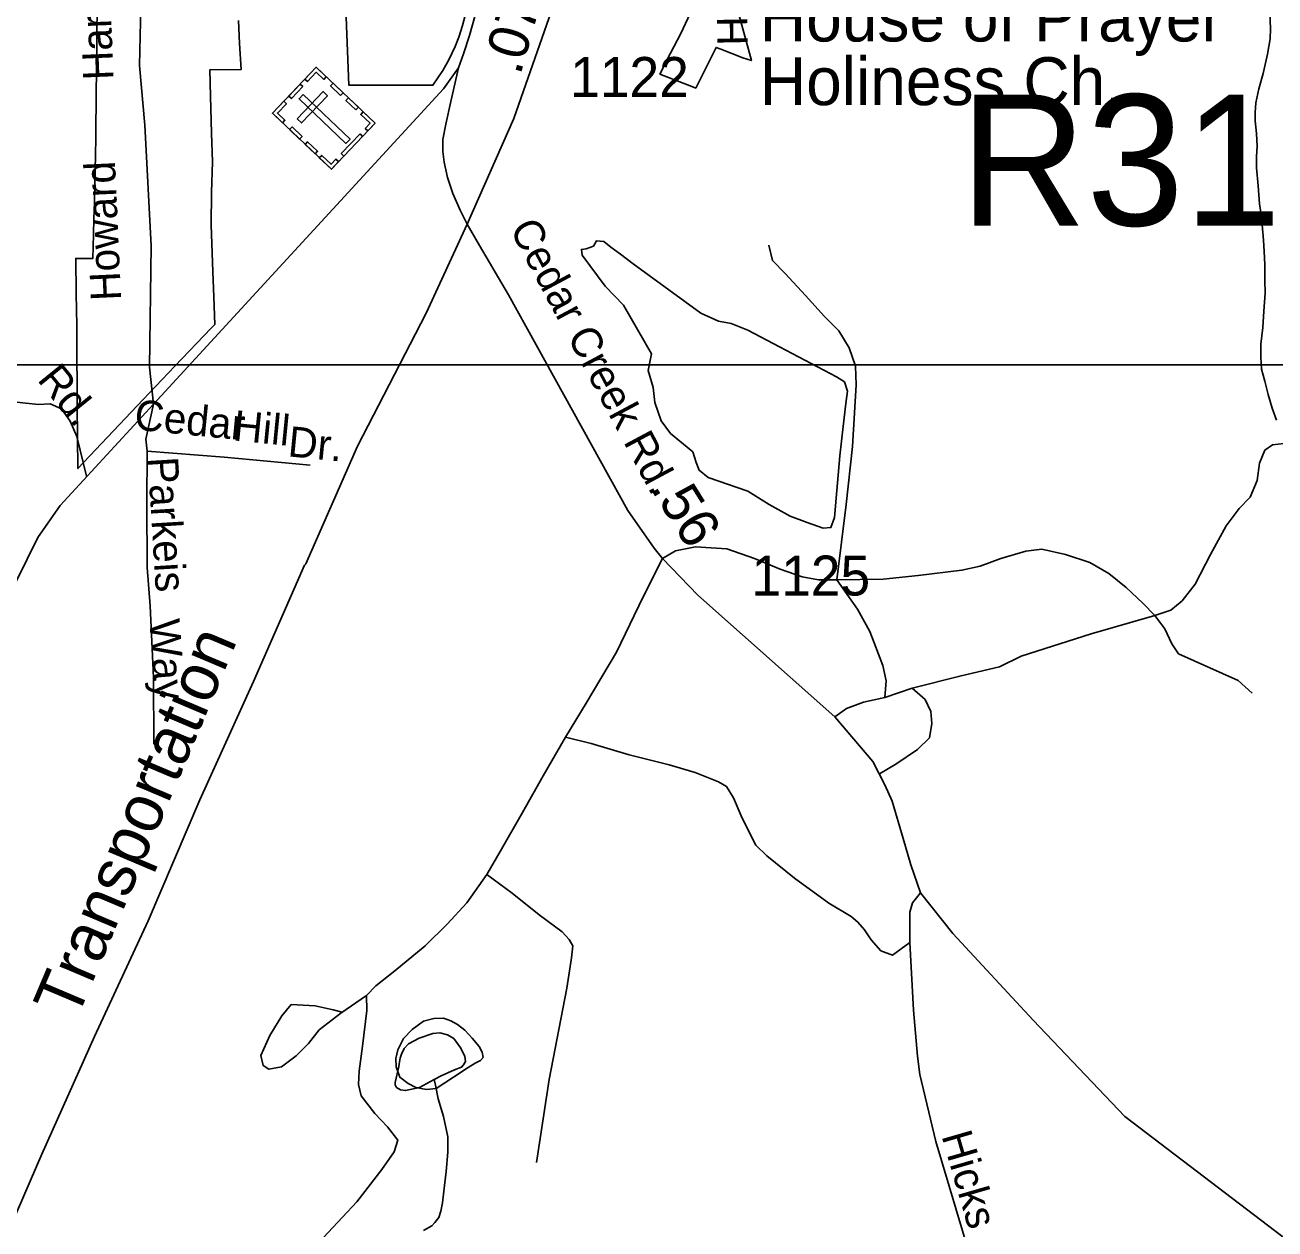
# Model space of a CAD drawing. Extents: x 2126262 to 2293712, y 749403 to 919119.
# Drawn here: x 2157753 to 2161666, y 850179 to 853949 of the extents above; entities that cross this region are included whole.
import ezdxf

# ---------------------------------------------------------------- set-up
doc = ezdxf.new("R2010")
doc.units = 0
for name, color, linetype in [('Exist Boundary Political City Limit New', 7, 'Continuous'), ('Exist Cultural Cemetery CELL', 7, 'Continuous'), ('Exist Cultural Church Label', 7, 'Continuous'), ('Exist Hydrographic Creek Single Shore', 7, 'Continuous'), ('Exist Hydrographic Misc Water Feature', 7, 'Continuous'), ('Exist Hydrographic Pond Under 1500 Sq Ft', 7, 'Continuous'), ('Exist Railroad Mainline', 7, 'Continuous'), ('Exist Railroad Mainline Label', 7, 'Continuous'), ('Exist Road Non-System Type 51', 7, 'Continuous'), ('Exist Road Non-System Type 51 Label', 7, 'Continuous'), ('Exist Road Primary US Attributed', 7, 'Continuous'), ('Exist Road Primary US Mileage Hundredths English Label', 7, 'Continuous'), ('Exist Road Primary US Structure RailRoad Number Label', 7, 'Continuous'), ('Exist Road Secondary Mileage Hundredths English Label', 7, 'Continuous'), ('Exist Road Secondary Type 51 Attributed', 7, 'Continuous'), ('Exist Road Secondary Type 51 Label', 7, 'Continuous'), ('Exist Road Secondary Type 51 Number Label', 7, 'Continuous'), ('Map Preparation Boundary City Limit Buffer Line', 7, 'Continuous'), ('Map Preparation Inset Cut Line', 7, 'Continuous')]:
    doc.layers.add(name, color=color, linetype=linetype)

msp = doc.modelspace()

# ---------------------------------------------------------------- linework, layer by layer
at = {"layer": 'Exist Boundary Political City Limit New'}
for points in [[(2159154.2, 854066.4), (2159122.2, 853946.6), (2159110.8, 853910), (2159099.5, 853881.3), (2159079.8, 853839.6), (2159060.8, 853806.2), (2159030, 853759.7), (2158909.5, 853760), (2158892.2, 853760), (2158766.2, 853760.2), (2158758.5, 853972.9)], [(2159973.2, 854035.2), (2160000, 853936.1), (2160027, 853837.2), (2160000, 853846.1), (2159930.8, 853872.6), (2159916.5, 853878.2), (2159853, 853750.9), (2159845.8, 853753.7), (2159794.8, 853773.6), (2159740.5, 853794.8), (2159773.5, 853860.1), (2159806.2, 853921.6), (2159835, 853984.7)], [(2158420.5, 853962.7), (2158424.5, 853890.5), (2158429, 853808.9), (2158331, 853807.8), (2158333.2, 853725.9), (2158336.8, 853609.8), (2158339.2, 853520.6), (2158336, 853424.5), (2158335.5, 853322.5), (2158341, 853175.4), (2158343.8, 853098), (2158346.8, 853011.1), (2158335.5, 852999.8), (2158221.5, 852880.2), (2158122.5, 852776.2), (2157918.2, 852559.8), (2157916.2, 852757.1), (2157915.8, 852815.6), (2157915.2, 852915.2), (2157914.8, 853008.2), (2157913, 853108.4), (2157911.5, 853217.6), (2157965.2, 853217.9), (2157967.2, 853293.1), (2157968.5, 853343), (2157969.8, 853393), (2157969.8, 853394.9), (2157970.8, 853443.8), (2157971.8, 853493.8), (2157972.8, 853543.6), (2157973.8, 853593.6), (2157974.2, 853644.4), (2157975, 853693.6), (2157975.5, 853743.5), (2157976.2, 853794.2), (2157976.2, 853797.9), (2157977, 853844.4), (2157977.8, 853894.8), (2157977.2, 853934.9), (2157978.5, 853985.6)]]:
    msp.add_lwpolyline(points, dxfattribs=at)
at = {"layer": 'Exist Cultural Cemetery CELL'}
for points in [[(2158527.2, 853672.2), (2158664.4, 853816.4), (2158848.9, 853641), (2158711.7, 853496.7)], [(2158695.8, 853786.6), (2158688, 853778.4), (2158664.7, 853800.6), (2158636.8, 853771.2), (2158628.7, 853778.8), (2158664.4, 853816.5)], [(2158578.2, 853725.8), (2158614, 853763.4), (2158622.2, 853755.5), (2158586.5, 853718)], [(2158740.9, 853728), (2158709.6, 853757.8), (2158717.4, 853766.1), (2158748.8, 853736.2)], [(2158604.6, 853654.8), (2158618.2, 853642), (2158699.3, 853727.3), (2158685.8, 853740.2)], [(2158623.5, 853731), (2158610.7, 853717.4), (2158757.6, 853577.7), (2158770.5, 853591.3)], [(2158788.7, 853682.6), (2158757.3, 853712.4), (2158765.2, 853720.6), (2158796.5, 853690.8)], [(2158558.6, 853642.3), (2158566.4, 853650.5), (2158543.1, 853672.7), (2158571, 853702.1), (2158563, 853709.8), (2158527.2, 853672.2)], [(2158826.1, 853617), (2158817.8, 853624.9), (2158832.9, 853640.8), (2158803.6, 853668.7), (2158811.3, 853676.8), (2158848.9, 853641)], [(2158612.3, 853591.2), (2158580.9, 853621), (2158588.8, 853629.3), (2158620.2, 853599.5)], [(2158743, 853546.3), (2158801.5, 853607.8), (2158809.7, 853599.9), (2158751.3, 853538.4)], [(2158661, 853544.9), (2158629.6, 853574.7), (2158637.5, 853583), (2158668.9, 853553.1)], [(2158734.5, 853520.7), (2158726.2, 853528.6), (2158711, 853512.7), (2158681.7, 853540.5), (2158674.1, 853532.5), (2158711.7, 853496.7)]]:
    msp.add_lwpolyline(points, close=True, dxfattribs=at)
at = {"layer": 'Exist Hydrographic Creek Single Shore'}
msp.add_lwpolyline([(2161650.2, 853989), (2161652.5, 853937), (2161650.9, 853905), (2161643.1, 853857), (2161635.3, 853824.9), (2161629.5, 853796.9), (2161615.8, 853748.8), (2161606.2, 853704.8), (2161604.1, 853674.8), (2161604.3, 853648.8), (2161608.6, 853608.8), (2161610.9, 853568.9), (2161608.8, 853536.9), (2161609, 853500.9), (2161613.3, 853444.9), (2161617.8, 853388.9), (2161624, 853349), (2161626, 853323), (2161630.4, 853275.1), (2161632.6, 853239.1), (2161634.9, 853199.1), (2161635.1, 853149.1), (2161635.3, 853109.1), (2161631.6, 853053.1), (2161627.9, 853001.1), (2161622.4, 852949.1), (2161622.6, 852909.1), (2161624.6, 852871.1), (2161634.9, 852833.2), (2161645.1, 852791.3), (2161657.2, 852749.3), (2161671.6, 852711.4)], dxfattribs=at)
at = {"layer": 'Exist Hydrographic Misc Water Feature'}
for points in [[(2159033.8, 850647.1), (2159055.7, 850659.2), (2159097.6, 850677.4), (2159119.5, 850685.5), (2159125.6, 850693.6), (2159131.6, 850703.6), (2159129.3, 850719.6), (2159117.2, 850745.6), (2159095.1, 850775.4), (2159075, 850787.3), (2159051, 850793.2), (2159029.1, 850791), (2158987, 850776.8), (2158953.4, 850758.6), (2158939.3, 850744.5), (2158931.3, 850726.5), (2158927.6, 850714.5), (2158925.5, 850702.4), (2158923.5, 850688.5), (2158911.8, 850638.4), (2158911.8, 850630.4), (2158916.1, 850622.4), (2158928, 850614.5), (2158944, 850612.6), (2158988.1, 850622.8), (2159021.9, 850641), (2159033.8, 850647.1)], [(2159033.8, 850647.1), (2159037.9, 850629.1), (2159046.1, 850587.2), (2159062.5, 850531.3), (2159076.8, 850467.4), (2159077, 850419.4), (2159071.3, 850359.3), (2159063.7, 850297.4), (2159060, 850261.3), (2159054.1, 850235.3), (2159048.3, 850215.3), (2159036.2, 850199.2), (2159026.4, 850189.2), (2159000.6, 850175.1)]]:
    msp.add_lwpolyline(points, dxfattribs=at)
at = {"layer": 'Exist Hydrographic Pond Under 1500 Sq Ft'}
for points in [[(2160016, 852993.7), (2159963.6, 853013.7), (2159923.7, 853021.2), (2159868.9, 853046.1), (2159656.8, 853200.9), (2159616.9, 853230.8), (2159587, 853253.3), (2159564.5, 853270.8), (2159542.1, 853273.3), (2159532.1, 853255.8), (2159509.7, 853248.3), (2159494.7, 853245.8), (2159497.2, 853228.3), (2159569.5, 853131), (2159626.9, 853071.1), (2159714.2, 852918.8), (2159704.2, 852866.4), (2159719.2, 852814), (2159724.2, 852766.6), (2159744.1, 852709.2), (2159774.1, 852669.2), (2159843.9, 852611.8), (2159853.9, 852579.4), (2159863.9, 852554.4), (2159891.3, 852531.9), (2160016, 852489.5)], [(2160016, 852489.5), (2160082.9, 852447.2), (2160148, 852411.3), (2160201.9, 852391.1), (2160251.3, 852373.1), (2160276, 852375.3), (2160287.2, 852406.8), (2160304.4, 852599.7), (2160314.1, 852692), (2160323.1, 852763.9), (2160327.6, 852802.1), (2160318.6, 852831.3), (2160293.9, 852847), (2160016, 852993.7)], [(2159039.9, 850618.9), (2159094.4, 850654.8), (2159140.6, 850684.8), (2159161.6, 850698), (2159178.4, 850707), (2159186.8, 850716), (2159184.4, 850733.4), (2159174.8, 850750.2), (2159152.5, 850776.4), (2159129.2, 850801.9), (2159106.4, 850819.3), (2159086, 850831.3), (2159063.2, 850839.7), (2159032.6, 850837.9), (2159000.2, 850829.5), (2158964.8, 850803.6), (2158937.8, 850775.5), (2158920.4, 850740), (2158913.2, 850713.6), (2158915, 850687.2), (2158926.3, 850654.2), (2158952.2, 850634.3), (2158976.8, 850622.3), (2159009.8, 850616.3), (2159039.9, 850618.9)]]:
    msp.add_lwpolyline(points, dxfattribs=at)
at = {"layer": 'Exist Railroad Mainline'}
msp.add_lwpolyline([(2159968.1, 855226.9), (2159422.9, 854056.2), (2159283.1, 853656), (2159136.5, 853325.5), (2159008.8, 853046.7), (2158793.9, 852630.5), (2158631.9, 852261.9), (2158628, 852257.8), (2158467.9, 851893.4), (2158467.9, 851893.3), (2158299.8, 851522.8), (2158137.8, 851144.2), (2157969.7, 850781.7), (2157805.7, 850413.1), (2157709.3, 850191.5)], dxfattribs=at)
at = {"layer": 'Exist Road Non-System Type 51'}
msp.add_line((2160445.3, 851842.8), (2160530.4, 851872.1), dxfattribs=at)
for points in [[(2158124.6, 854964.4), (2158136.4, 854685.9), (2158130.8, 854457), (2158116.9, 854098.4), (2158111.3, 853822), (2158128.1, 853635), (2158147.7, 853257.2), (2158142.1, 852877.4), (2158155.2, 852761.3)], [(2160294.6, 852211.3), (2160323.9, 852447.2), (2160343.4, 852628.7), (2160355.3, 852822), (2160352.5, 852880.6), (2160333, 852937.9), (2160300.9, 852990.9), (2160256.2, 853035.6), (2160196.4, 853102.1), (2160132.3, 853170.5), (2160093.2, 853211), (2160082, 853259.8)], [(2157945.3, 852535.9), (2157914.6, 852660.5), (2157893.6, 852707.9), (2157867.1, 852747), (2157830.9, 852762.4), (2157794.6, 852761), (2157626.5, 852778.4), (2157360.1, 852795.2), (2157272.3, 852802.2), (2157185.8, 852791), (2157043.5, 852799.4), (2156839.9, 852767.3), (2156824.5, 852761.7)], [(2158155.2, 852761.3), (2158130.8, 852651.7), (2158135, 852614)], [(2161290.1, 852099.5), (2161340.8, 852116.9), (2161375.6, 852146.2), (2161416.1, 852197.8), (2161464.9, 852291.4), (2161513.7, 852380.7), (2161553.8, 852434.4), (2161588.6, 852470.7), (2161610.9, 852522.4), (2161617.9, 852576.8), (2161634.7, 852617.3), (2161658.4, 852634), (2161694.6, 852638.2), (2161728.1, 852629.8), (2161775.5, 852607.5), (2161817.4, 852592.2), (2161876, 852589.4), (2162028.6, 852590.8), (2162215.5, 852576.8), (2162463.8, 852558.7), (2162760.4, 852544.7)], [(2158135, 852614), (2158133.6, 852452), (2158135, 852250.6), (2158144.7, 852130.5), (2158154.5, 851905.8), (2158155.9, 851697.4)], [(2158135, 852614), (2158376.3, 852595.8), (2158645.5, 852570.7)], [(2159748.7, 852278.3), (2159789.7, 852302), (2159852.4, 852314.6), (2159950.1, 852309), (2160036.6, 852278.3), (2160117.5, 852244.8), (2160185.8, 852221), (2160237.4, 852211.3), (2160294.6, 852211.3)], [(2159748.7, 852278.3), (2159688.1, 852158.2), (2159604.4, 851985.1), (2159509.5, 851826), (2159444.7, 851719.2)], [(2160294.6, 852211.3), (2160439.5, 852213.7), (2160549.7, 852224.9), (2160686.4, 852241.7), (2160743.6, 852254.2), (2160807.7, 852278), (2160885.8, 852301.7), (2160936, 852307.3), (2161010, 852290.5), (2161086.7, 852265.4), (2161146.7, 852231.9), (2161200.6, 852187.4), (2161252.2, 852138.5), (2161290.1, 852099.5)], [(2160294.6, 852211.3), (2160358.9, 852120), (2160398, 852050.2), (2160438.3, 851943.3), (2160449.5, 851895.8), (2160445.3, 851842.8)], [(2160530.4, 851872.1), (2160683.8, 851911.4), (2160803.8, 851939.3), (2160871.7, 851972.4), (2161090.7, 852042.2), (2161290.1, 852099.5)], [(2161290.1, 852099.5), (2161321.2, 852058.2), (2161343.6, 852010.8), (2161364.5, 851980), (2161551.4, 851896.3), (2161594.6, 851857.2)], [(2160445.3, 851842.8), (2160378.3, 851828.8), (2160325.3, 851809.3), (2160288.5, 851782.7)], [(2160530.4, 851872.1), (2160570.8, 851837.2), (2160589, 851799.5), (2160591.7, 851761.8), (2160584.8, 851717.1), (2160547.1, 851680.8), (2160478.8, 851635), (2160428, 851604)], [(2159444.7, 851719.2), (2159374.7, 851598.1), (2159310.5, 851483.7), (2159240.8, 851361.6), (2159199, 851289)], [(2159444.7, 851719.2), (2159525.6, 851699.6), (2159644.1, 851663.3), (2159769.7, 851632.6), (2159850.6, 851608.9), (2159924.5, 851579.6), (2159948.9, 851564.9), (2159971.2, 851528.6), (2159994.9, 851472.8), (2160024.2, 851412.8), (2160041, 851380.6), (2160075.8, 851347.1), (2160162.3, 851277.3), (2160269.4, 851199.6), (2160339.2, 851157.7), (2160360.1, 851139.5), (2160381, 851115.8), (2160401.9, 851085.1), (2160432.6, 851050.2), (2160468.9, 851036.2), (2160523.3, 851076.7)], [(2159199, 851289), (2159136.1, 851200.9), (2159074.8, 851133.9), (2159005, 851065.5), (2158910.2, 850987.3), (2158851.2, 850940.2), (2158821.3, 850910.2)], [(2159199, 851289), (2159277.8, 851231), (2159362.9, 851162.6), (2159434, 851109.6), (2159456.3, 851085.9), (2159467.5, 851066.3), (2159463.3, 851028.6), (2159449.4, 850933.7), (2159393.5, 850647.4), (2159354.4, 850387.7)], [(2158821.3, 850910.2), (2158741, 850855.4), (2158674, 850802.4), (2158640.5, 850760.5), (2158601.5, 850721.4), (2158555.5, 850686.5), (2158516.4, 850679.5), (2158498.3, 850690.7), (2158491.3, 850722.8), (2158519.2, 850785.6), (2158556.9, 850847.1), (2158586.2, 850882), (2158661.5, 850877.8), (2158717.3, 850865.2), (2158745.2, 850858.2)], [(2158821.3, 850910.2), (2158823, 850863.7), (2158809.7, 850751.4), (2158798.6, 850673.2), (2158797.2, 850631.3), (2158805.6, 850596.4), (2158847.4, 850540.6), (2158887.6, 850499.5), (2158919.7, 850457.6), (2158908.5, 850421.3), (2158869.5, 850365.5), (2158791.9, 850264.2), (2158656.6, 850120.4)]]:
    msp.add_lwpolyline(points, dxfattribs=at)
at = {"layer": 'Exist Road Primary US Attributed'}
for points in [[(2159109.8, 853814.1), (2159125.4, 853858.6), (2159144.2, 853915.4), (2159185.4, 854061.3), (2159217.5, 854178.6)], [(2157725.6, 852208.5), (2157792.5, 852343.9), (2157862.3, 852444.4), (2158155.2, 852761.3), (2159062.5, 853748.4), (2159109.8, 853814.1)]]:
    msp.add_lwpolyline(points, dxfattribs=at)
at = {"layer": 'Exist Road Secondary Type 51 Attributed'}
for points in [[(2159109.8, 853814.1), (2159086.1, 853709.5), (2159070.6, 853637.7), (2159061.1, 853590.4), (2159061.1, 853552.5), (2159065, 853518.6), (2159075.6, 853470.7), (2159091.7, 853420.7), (2159115.1, 853368.9), (2159136.5, 853325.5), (2159175.5, 853258.3), (2159266.1, 853103.3), (2159639.9, 852429), (2159722.2, 852310.4), (2159748.7, 852278.3), (2159858.9, 852163.8), (2160288.5, 851782.7), (2160407.1, 851643.1), (2160445, 851569.3), (2160467.8, 851518.7), (2160501.8, 851401.3), (2160526, 851319.6), (2160556.3, 851231.3)], [(2160556.3, 851231.3), (2160531, 851200.4), (2160523.4, 851171), (2160523.3, 851076.7), (2160534.6, 850863.9), (2160546.8, 850720.2), (2160554.6, 850663.4), (2160604.3, 850453.5), (2160792.6, 849823.9)], [(2160556.3, 851231.3), (2160658.1, 851104.1), (2160909, 850833.6), (2161196.3, 850532), (2162610.6, 849454.3), (2162800.3, 849323.1), (2163110, 849141.6), (2163450.3, 848957.3), (2164305.3, 848523.2), (2164548, 848417.1), (2164807.5, 848338.9), (2165125.5, 848255.1), (2165835.5, 848044.3), (2165980.5, 847957.8), (2166083.7, 847871.2), (2166379.4, 847566.9), (2166525.9, 847319.8), (2166919.2, 846412.4), (2166998.7, 846168.1), (2167057.3, 845961.5), (2167090.8, 845858.2)]]:
    msp.add_lwpolyline(points, dxfattribs=at)
at = {"layer": 'Map Preparation Boundary City Limit Buffer Line'}
for points in [[(2159154.2, 854066.4), (2159122.2, 853946.6), (2159110.8, 853910), (2159099.5, 853881.3), (2159079.8, 853839.6), (2159060.8, 853806.2), (2159030, 853759.7), (2158909.5, 853760), (2158892.2, 853760), (2158766.2, 853760.2), (2158758.5, 853972.9)], [(2159973.2, 854035.2), (2160000, 853936.1), (2160027, 853837.2), (2160000, 853846.1), (2159930.8, 853872.6), (2159916.5, 853878.2), (2159853, 853750.9), (2159845.8, 853753.7), (2159794.8, 853773.6), (2159740.5, 853794.8), (2159773.5, 853860.1), (2159806.2, 853921.6), (2159835, 853984.7)], [(2158420.5, 853962.7), (2158424.5, 853890.5), (2158429, 853808.9), (2158331, 853807.8), (2158333.2, 853725.9), (2158336.8, 853609.8), (2158339.2, 853520.6), (2158336, 853424.5), (2158335.5, 853322.5), (2158341, 853175.4), (2158343.8, 853098), (2158346.8, 853011.1), (2158335.5, 852999.8), (2158221.5, 852880.2), (2158122.5, 852776.2), (2157918.2, 852559.8), (2157916.2, 852757.1), (2157915.8, 852815.6), (2157915.2, 852915.2), (2157914.8, 853008.2), (2157913, 853108.4), (2157911.5, 853217.6), (2157965.2, 853217.9), (2157967.2, 853293.1), (2157968.5, 853343), (2157969.8, 853393), (2157969.8, 853394.9), (2157970.8, 853443.8), (2157971.8, 853493.8), (2157972.8, 853543.6), (2157973.8, 853593.6), (2157974.2, 853644.4), (2157975, 853693.6), (2157975.5, 853743.5), (2157976.2, 853794.2), (2157976.2, 853797.9), (2157977, 853844.4), (2157977.8, 853894.8), (2157977.2, 853934.9), (2157978.5, 853985.6)]]:
    msp.add_lwpolyline(points, dxfattribs=at)
at = {"layer": 'Map Preparation Inset Cut Line'}
for points in [[(2170326.3, 852884.6), (2154080.9, 852884.6), (2154080.9, 863630.2), (2170326.3, 863630.2)], [(2133630.5, 852884.6), (2189691.2, 852884.6), (2189691.2, 811054.9), (2164878.1, 811054.9), (2133665.4, 826054.8)]]:
    msp.add_lwpolyline(points, close=True, dxfattribs=at)

# ---------------------------------------------------------------- texts
at = {"layer": 'Exist Cultural Church Label'}
for s, p in [('House of Prayer', (2160053.6, 853896.9)), ('Holiness Ch.', (2160053.6, 853697.7))]:
    msp.add_text(s, height=150, dxfattribs=at).set_placement(p)
at = {"layer": 'Exist Railroad Mainline Label'}
msp.add_text('Transportation', height=150, rotation=67.0321, dxfattribs=at).set_placement((2157913.4, 850830.7))
at = {"layer": 'Exist Road Non-System Type 51 Label'}
for s, rotation, p in [('Rd.', 309.0521, (2157788.4, 852837.7)), ('Cedar', 354.3965, (2158092.3, 852682.2)), ('Hill', 354.3965, (2158401.4, 852648.4)), ('Dr.', 354.3965, (2158573.3, 852598.4)), ('Parkeis', 273.4902, (2158136.6, 852594)), ('Way', 274.5288, (2158141.4, 852085.1))]:
    msp.add_text(s, height=95, rotation=rotation, dxfattribs=at).set_placement(p)
at = {"layer": 'Exist Road Primary US Mileage Hundredths English Label'}
msp.add_text('.07', height=125, rotation=74.2488, dxfattribs=at).set_placement((2159303.3, 853788.6))
at = {"layer": 'Exist Road Primary US Structure RailRoad Number Label'}
msp.add_text('R31', height=410.1, dxfattribs=at).set_placement((2160680.2, 853320.8))
at = {"layer": 'Exist Road Secondary Mileage Hundredths English Label'}
msp.add_text('.56', height=125, rotation=301.9004, dxfattribs=at).set_placement((2159708.7, 852499.4))
at = {"layer": 'Exist Road Secondary Type 51 Label'}
for s, rotation, p in [('Hawkins', 91.1302, (2160015.4, 853884.8)), ('Harris', 92.3003, (2158030, 853777.6)), ('Howard', 92.6008, (2158053.8, 853087.1)), ('Cedar Creek Rd.', 298.1416, (2159268.4, 853310.8)), ('Hicks', 286.1931, (2160621.7, 850471.4))]:
    msp.add_text(s, height=95, rotation=rotation, dxfattribs=at).set_placement(p)
at = {"layer": 'Exist Road Secondary Type 51 Number Label'}
for s, p in [('1122', (2159459.3, 853723.3)), ('1125', (2160027.1, 852162.5))]:
    msp.add_text(s, height=125, dxfattribs=at).set_placement(p)

doc.saveas('drawing.dxf')
